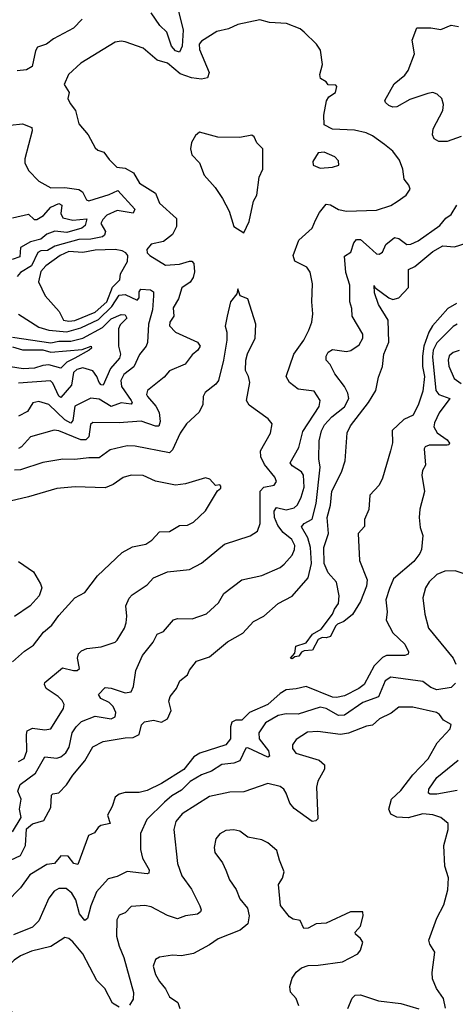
# Model space of a CAD drawing. Extents: x 1552033 to 1694788, y 811965 to 917215.
# Tile 524 of 632: x 1662760 to 1664926, y 890196 to 895087. Entities that reach past the tile are written whole.
import ezdxf

# ---------------------------------------------------------------- set-up
doc = ezdxf.new("R2010")
doc.units = 0

msp = doc.modelspace()

# ---------------------------------------------------------------- linework, layer by layer
at = {"layer": '0CON20XD'}
for points in [[(1663548.4, 895135), (1663572.8, 895035), (1663568.6, 894955), (1663555, 894925.8), (1663535, 894932.9), (1663515.4, 894955), (1663491.7, 895025), (1663457.6, 895057.6), (1663415, 895120.3)], [(1663071.4, 895088.6), (1663028.6, 895045), (1662927.9, 894992.1), (1662893.3, 894965), (1662849.4, 894950.6), (1662838.7, 894931.3), (1662822, 894855), (1662795, 894837.5), (1662747.9, 894832.1)], [(1664175.3, 895025.3), (1664155, 895040.6), (1664087.8, 895067.8), (1664002.7, 895072.7), (1663955, 895086), (1663845, 895062.5), (1663797.9, 895042.1), (1663741.1, 895028.9), (1663665, 894980.6), (1663652.5, 894965), (1663655, 894938), (1663701.8, 894825), (1663695, 894798.1), (1663665, 894791.5), (1663615, 894798.5), (1663558.1, 894818.1), (1663495, 894870.4), (1663444.2, 894885), (1663374, 894945), (1663285, 894976.9), (1663265, 894980), (1663235, 894974.3), (1663065, 894871.4), (1663002.5, 894815), (1662981.9, 894765), (1663006.7, 894725), (1662999.2, 894695), (1663010.8, 894670.8), (1663038.8, 894635), (1663055, 894570), (1663101.2, 894515), (1663135, 894450), (1663148.8, 894438.8), (1663179.4, 894429.4), (1663205, 894392.5), (1663243.8, 894355), (1663285, 894350), (1663326.3, 894326.3), (1663356, 894275), (1663435.8, 894225.7), (1663455, 894176), (1663539.7, 894099.7), (1663539.7, 894060.3), (1663519.7, 894020.3), (1663475, 893985.4), (1663415, 893972.1), (1663392.5, 893945), (1663395, 893928.8), (1663407.5, 893915), (1663485, 893867.9), (1663555, 893873.2), (1663605, 893888.1), (1663617, 893887), (1663626.1, 893876.1), (1663629.1, 893835), (1663623.2, 893806.8), (1663607.3, 893782.7), (1663567.5, 893755), (1663549.4, 893700.6), (1663522.9, 893655), (1663527.3, 893615), (1663506.7, 893585), (1663505, 893566.7), (1663535, 893534.1), (1663644.5, 893485), (1663658, 893465), (1663646.7, 893445), (1663617.7, 893422.3), (1663583.7, 893376.3), (1663505, 893342.2), (1663478.2, 893311.8), (1663395.5, 893245), (1663391.8, 893225), (1663396.1, 893215), (1663437.5, 893167.5), (1663454.8, 893135), (1663459, 893091), (1663452.6, 893067.4), (1663435, 893067.8), (1663365, 893093.2), (1663255, 893084.7), (1663125, 893086.4), (1663113.1, 893076.9), (1663103.8, 893015), (1663089.3, 893000.7), (1663065, 893000.3), (1662955, 893045.3), (1662931.9, 893048.1), (1662815, 893014.4), (1662769.7, 892965), (1662755, 892957.4)], [(1664955, 894507.3), (1664885, 894481.8), (1664845, 894481.8), (1664820.8, 894495), (1664812.5, 894515), (1664816.5, 894545), (1664863.5, 894635), (1664868.1, 894665), (1664859.2, 894695), (1664836.3, 894716.3), (1664815, 894724.4), (1664790.2, 894719.8), (1664699.4, 894690.6), (1664635, 894654.3), (1664615, 894653.1), (1664595, 894660.8), (1664578.8, 894675), (1664576, 894685), (1664622.4, 894767.6), (1664675, 894811.4), (1664691.5, 894835), (1664722.6, 894917.4), (1664711.9, 894985), (1664735, 895046.2), (1664805, 895045.7), (1664855, 895037.5), (1664905, 895060), (1664942.4, 895052.4)], [(1662725, 891053.8), (1662767.2, 891125), (1662759.5, 891165), (1662767.1, 891215), (1662751.2, 891255), (1662762.2, 891287.8), (1662839.3, 891345), (1662885, 891425.4), (1662945, 891419.5), (1662965, 891425.8), (1662990.7, 891445), (1663006.7, 891473.3), (1663020.8, 891545), (1663040.6, 891575), (1663068.5, 891601.5), (1663135, 891627.4), (1663215, 891614.2), (1663234.5, 891625), (1663238.2, 891645), (1663225.8, 891675), (1663205, 891695.3), (1663164.4, 891715), (1663152.2, 891735), (1663185, 891770), (1663215, 891766.7), (1663285, 891743.4), (1663315, 891748.9), (1663325.7, 891774.3), (1663338.2, 891855), (1663370.4, 891929.6), (1663423.5, 891995), (1663444.3, 892035), (1663475, 892048.2), (1663524.7, 892105.3), (1663545, 892112.5), (1663618.3, 892111.7), (1663688.8, 892135), (1663749.5, 892190.5), (1663775, 892237.1), (1663864.2, 892305), (1663965, 892325.5), (1664055, 892365.4), (1664075, 892381.8), (1664115, 892426.7), (1664127.4, 892455), (1664128.3, 892475), (1664113.4, 892505), (1664070.1, 892540.1), (1664043.8, 892573.8), (1664027.9, 892615), (1664025, 892646.2), (1664036.8, 892663.2), (1664085, 892652.8), (1664125, 892662.5), (1664142.3, 892677.7), (1664160.7, 892715), (1664175.2, 892765.2), (1664171.7, 892825), (1664161.5, 892841.5), (1664115, 892870.7), (1664105.4, 892885), (1664148.6, 892961.4), (1664168, 893042), (1664248.8, 893165), (1664254.4, 893195), (1664225, 893241.4), (1664145, 893251.8), (1664101.9, 893285), (1664085.6, 893315), (1664123.9, 893426.1), (1664173.1, 893495), (1664198.9, 893545), (1664213.3, 893585), (1664218.5, 893625), (1664213.6, 893685), (1664217.1, 893775), (1664205, 893832.5), (1664187.9, 893857.9), (1664127.8, 893887.8), (1664120.4, 893915), (1664149.1, 893990.9), (1664215, 894051.4), (1664231.2, 894091.2), (1664250.3, 894129.7), (1664285, 894170.8), (1664305, 894167.3), (1664345, 894143.6), (1664384.6, 894135.4), (1664535, 894140.9), (1664605, 894164.5), (1664637, 894183), (1664682, 894215), (1664701.9, 894245), (1664695.4, 894265.4), (1664672.2, 894295), (1664665.6, 894345), (1664649.2, 894389.2), (1664615, 894434.5), (1664575, 894467.2), (1664515, 894510), (1664482.5, 894525), (1664425, 894538.1), (1664315, 894543.7), (1664274.2, 894565), (1664273.1, 894613.1), (1664286, 894684), (1664297, 894703), (1664330, 894725), (1664337.5, 894755), (1664331.7, 894761.7), (1664295, 894762.5), (1664285, 894777.5), (1664256.2, 894795), (1664252.9, 894815), (1664265.8, 894865), (1664255.5, 894935), (1664235.5, 894965), (1664175.3, 895025.3)], [(1662713.1, 894563.1), (1662775, 894570), (1662821.4, 894551.4), (1662822.2, 894535), (1662786.7, 894395), (1662786.9, 894375), (1662805, 894338), (1662856.2, 894285), (1662915, 894252.2), (1662985, 894253.5), (1663055, 894243.7), (1663072.3, 894232.3), (1663092, 894192), (1663105, 894187.5), (1663205, 894218.1), (1663248.4, 894238.4), (1663333.6, 894145), (1663324.6, 894125.4), (1663245, 894139.4), (1663194.6, 894115.4), (1663174.1, 894095), (1663164.4, 894075), (1663186.5, 894035), (1663182.7, 894017.3), (1663171.5, 894008.5), (1663115, 893996.9), (1663055, 893995.1), (1662977.2, 893972.8), (1662935, 893961.9), (1662899.2, 893940.8), (1662865, 893938.1), (1662850, 893930), (1662819.7, 893865), (1662765, 893831.3), (1662748.1, 893811.9)], [(1663875, 894027.5), (1663901.2, 894085), (1663923.5, 894185), (1663938.9, 894215), (1663950.9, 894305), (1663968.8, 894345), (1663970, 894445), (1663940, 894475), (1663926.7, 894505), (1663915, 894513.3), (1663855, 894500.8), (1663745, 894502.9), (1663655, 894527.5), (1663635, 894511.2), (1663615, 894477.5), (1663610, 894445), (1663615.7, 894415.7), (1663654.4, 894375), (1663677.5, 894315), (1663733, 894253), (1663768.7, 894198.7), (1663802.5, 894135), (1663825, 894060), (1663875, 894027.5)], [(1664255, 894348.6), (1664315, 894354), (1664347.5, 894365), (1664345.9, 894385.9), (1664327.5, 894405), (1664275, 894428), (1664244.4, 894425.6), (1664217.7, 894382.3), (1664218.8, 894365), (1664255, 894348.6)], [(1662715, 890913.1), (1662764.8, 890935.2), (1662789.1, 890985), (1662795, 891067.8), (1662825, 891093), (1662880.2, 891109.8), (1662915.4, 891174.6), (1662918.6, 891235), (1662925, 891242.5), (1662955, 891247.5), (1662993.7, 891286.3), (1663025.5, 891335), (1663084.8, 891405.2), (1663124.1, 891475.9), (1663175, 891501.2), (1663285, 891520.4), (1663325, 891521.2), (1663355, 891535.7), (1663365.4, 891584.6), (1663381.3, 891598.7), (1663425, 891607.5), (1663465, 891598.1), (1663495.8, 891615), (1663514, 891655), (1663502.4, 891702.4), (1663508.9, 891725), (1663540.6, 891765), (1663557.1, 891802.9), (1663595, 891832.5), (1663604.7, 891855.3), (1663639.4, 891900.6), (1663705, 891921.5), (1663793.5, 891996.5), (1663870, 892040), (1663923.1, 892096.9), (1663975, 892123.6), (1664045, 892186.4), (1664115, 892223.5), (1664194.3, 892315), (1664210.7, 892385), (1664206.2, 892465), (1664193.6, 892513.6), (1664161.7, 892568.3), (1664174.4, 892585), (1664213.9, 892606.1), (1664234.1, 892684.1), (1664253.6, 892863.6), (1664247.1, 892905), (1664249.6, 892995), (1664260.9, 893045), (1664276.7, 893075), (1664313.1, 893115), (1664375, 893164.1), (1664396.2, 893205), (1664391.9, 893231.9), (1664376.1, 893265), (1664327.3, 893327.3), (1664304.7, 893374.7), (1664284.3, 893395), (1664284.4, 893415), (1664295, 893435.6), (1664315, 893448.2), (1664385, 893439.4), (1664406.7, 893443.3), (1664448.1, 893471.9), (1664467.1, 893505), (1664466.5, 893525), (1664413.1, 893615), (1664412.4, 893652.4), (1664402.4, 893685), (1664402.2, 893767.8), (1664381.9, 893831.9), (1664375, 893912.5), (1664407.2, 893932.8), (1664421.2, 893978.8), (1664435, 893995.8), (1664455, 893995.6), (1664497.6, 893957.6), (1664535, 893924.5), (1664548.2, 893921.8), (1664565, 893932), (1664580.2, 893969.8), (1664624.8, 894005.2), (1664645, 894000.4), (1664685, 893969.5), (1664705, 893971.1), (1664742.3, 893987.7), (1664848.6, 894065), (1664878.8, 894101.2), (1664905, 894119.5), (1664934.6, 894165)], [(1662725, 894102.7), (1662805, 894120.8), (1662832.2, 894095), (1662845, 894093.8), (1662878.4, 894115), (1662914.9, 894155.1), (1662955, 894173.2), (1662970.3, 894165), (1662964.7, 894124.7), (1662975, 894103), (1663025, 894090.3), (1663095, 894097.5), (1663085.5, 894064.5), (1663069.3, 894050.7), (1662995, 894030.6), (1662935, 894036.4), (1662895, 894021.1), (1662865, 893997.2), (1662815, 893983.9), (1662764.2, 893955.8), (1662761.1, 893908.9), (1662723.6, 893896.4)], [(1664932.2, 893677.8), (1664888.3, 893651.7), (1664813.6, 893566.4), (1664795, 893535.5), (1664770.1, 893465), (1664762.5, 893415), (1664762.4, 893365), (1664772.3, 893315), (1664765, 893241.5), (1664743.4, 893176.6), (1664717.2, 893122.8), (1664669.8, 893100.2), (1664613, 893047), (1664614.7, 892985), (1664604.6, 892945), (1664565, 892808.8), (1664547.5, 892775), (1664500.8, 892725), (1664495.9, 892654.1), (1664474.2, 892605), (1664475, 892570), (1664443.3, 892535), (1664450, 892400), (1664488.1, 892305), (1664485, 892272.5), (1664455, 892197.5), (1664415, 892132.5), (1664372.3, 892097.7), (1664340, 892085), (1664330, 892075), (1664305, 892023.8), (1664285, 892015.8), (1664265, 892018), (1664245, 892008.6), (1664215.5, 891954.5), (1664175, 891952.7), (1664161.4, 891945), (1664148.8, 891925), (1664128, 891922), (1664115, 891912.5), (1664107.5, 891915), (1664129.3, 891940.7), (1664132.9, 891975), (1664185, 891991.5), (1664216.2, 892035), (1664260.1, 892059.9), (1664316.4, 892133.6), (1664325, 892159.4), (1664345, 892187.1), (1664349.7, 892225), (1664335, 892292.5), (1664295, 892338.8), (1664273.7, 892386.3), (1664273.3, 892465), (1664296.5, 892535), (1664290, 892615), (1664305.3, 892674.7), (1664311.8, 892745), (1664360.2, 892839.8), (1664379.1, 892895), (1664388.9, 893035), (1664405, 893070), (1664493.9, 893186.1), (1664531.5, 893245), (1664545, 893312), (1664563.9, 893365), (1664570.2, 893425), (1664595.2, 893485), (1664592.6, 893595), (1664545, 893672.5), (1664525, 893730), (1664523.6, 893766.4), (1664526.2, 893756.2), (1664595, 893704.7), (1664615, 893697.8), (1664645, 893704.7), (1664693.5, 893756.5), (1664693.2, 893846.8), (1664725, 893860.2), (1664813.8, 893936.2), (1664865, 893963.1), (1664921.7, 893958.3), (1665042.9, 893997.1)], [(1663005, 893589.1), (1663035, 893592.9), (1663135, 893633.5), (1663194.5, 893685), (1663221.6, 893758.4), (1663258.6, 893795), (1663261.4, 893825), (1663296.9, 893885), (1663298.6, 893915), (1663288.9, 893928.9), (1663269.4, 893939.4), (1663234.7, 893944.7), (1663135, 893942.4), (1663075, 893931.2), (1663005, 893934.8), (1662961, 893915), (1662890.8, 893865), (1662865, 893836.7), (1662854.4, 893785), (1662886.9, 893715), (1662957.4, 893637.4), (1662977.8, 893595), (1663005, 893589.1)], [(1662754.8, 893624.8), (1662855, 893558.9), (1662905.3, 893545.3), (1662995, 893535.9), (1663065, 893555.6), (1663152, 893598), (1663217.9, 893662.1), (1663255, 893718.6), (1663285, 893721.6), (1663345, 893693.8), (1663354.5, 893705), (1663354.2, 893735), (1663362.4, 893747.6), (1663411.2, 893745), (1663425.6, 893735.6), (1663425.8, 893715), (1663421.4, 893645), (1663400.9, 893575), (1663396.2, 893483.8), (1663389.2, 893465), (1663356.9, 893423.1), (1663327.4, 893362.6), (1663278.2, 893325), (1663263.1, 893295), (1663266.8, 893265), (1663315.3, 893195), (1663320, 893185), (1663315, 893176.9), (1663265, 893184.5), (1663215, 893165.8), (1663155, 893201.3), (1663113.5, 893206.5), (1663035, 893166.8), (1663024.4, 893095.6), (1663015, 893082.9), (1662985, 893098.8), (1662905, 893175.7), (1662855, 893190.8), (1662825.7, 893184.3), (1662798.9, 893141.1), (1662755, 893118.3)], [(1662755, 891402.5), (1662782.2, 891417.8), (1662796.8, 891453.2), (1662794, 891536), (1662798.5, 891555), (1662825, 891567.7), (1662885, 891559.3), (1662915, 891564.5), (1662979.1, 891665), (1662981.1, 891685), (1662971.1, 891705), (1662951.9, 891725), (1662891.8, 891765), (1662883.1, 891785), (1662885.7, 891795), (1662972.8, 891867.2), (1663027.5, 891855), (1663046.7, 891855), (1663057.5, 891865), (1663047.5, 891915), (1663053.5, 891936.5), (1663067.9, 891952.1), (1663095, 891963.1), (1663165, 891972.2), (1663234.7, 891995.3), (1663245.3, 892004.7), (1663281.1, 892065), (1663289.4, 892090.6), (1663293.6, 892123.6), (1663288.5, 892175), (1663305, 892212.9), (1663320.2, 892229.8), (1663395, 892279.2), (1663426, 892315), (1663495, 892344.4), (1663604.5, 892355.5), (1663665, 892387.5), (1663778.8, 892481.2), (1663907.1, 892522.9), (1663943, 892547), (1663955.9, 892584.1), (1663956.6, 892745), (1663975, 892765.2), (1664025, 892775.6), (1664037.2, 892792.8), (1664029.1, 892815), (1663977.1, 892877.1), (1663958.8, 892915), (1663958.4, 892945), (1664007.6, 893032.4), (1664015, 893080), (1663995.8, 893105), (1663902, 893172), (1663888.9, 893195), (1663904.4, 893285), (1663898.9, 893315), (1663882.5, 893345), (1663884.2, 893395), (1663893.2, 893426.8), (1663931.2, 893505), (1663934, 893575), (1663895, 893700), (1663857.5, 893715), (1663845, 893750), (1663840, 893725), (1663808.8, 893685), (1663791.4, 893615), (1663782, 893565), (1663790.8, 893535), (1663790.6, 893495), (1663774.4, 893395), (1663749.5, 893295), (1663735, 893275.8), (1663682, 893235), (1663673.1, 893215), (1663670.8, 893175), (1663652.8, 893137.2), (1663589.8, 893080.2), (1663557.6, 893032.4)], [(1662725, 893510.5), (1662915, 893481.5), (1662955, 893489.8), (1663015, 893489.3), (1663075, 893505.4), (1663171.9, 893558.1), (1663215, 893600.6), (1663265, 893621.9), (1663285, 893620.4), (1663293.2, 893605), (1663259.4, 893570.6), (1663251, 893551), (1663252.2, 893465), (1663261.2, 893425), (1663257.6, 893405), (1663211.5, 893355), (1663175, 893271.4), (1663165, 893272.9), (1663155.8, 893285), (1663144.9, 893315), (1663125, 893343.2), (1663075, 893357.5), (1663045, 893348.6), (1663028.4, 893335), (1663018.3, 893271.7), (1662965, 893210.8), (1662955, 893216.1), (1662925, 893282.1), (1662913, 893293), (1662755, 893280.9)], [(1664935, 893574.7), (1664915, 893562.2), (1664835, 893481.2), (1664816.9, 893445), (1664812.9, 893412.9), (1664830, 893245), (1664844.9, 893224.9), (1664899.4, 893205), (1664845.5, 893134.5), (1664822.9, 893085), (1664820, 893065), (1664835.6, 893035), (1664885, 893000.8), (1664896.9, 892983.1), (1664894.5, 892975.5), (1664886, 892974), (1664796.5, 892973.5), (1664777.1, 892965), (1664770.8, 892955), (1664778.8, 892875), (1664762.9, 892847.1), (1664760, 892825), (1664773.4, 892743.4), (1664750.4, 892655), (1664747.1, 892615), (1664750.9, 892565), (1664764.4, 892525), (1664757.5, 892455), (1664750, 892435), (1664720.8, 892395), (1664619.6, 892310.4), (1664598.3, 892261.8), (1664580.6, 892205), (1664586.9, 892145), (1664583.1, 892105), (1664615, 892041.2), (1664675.7, 891985), (1664693.6, 891946.4), (1664691.2, 891935), (1664675, 891928.1), (1664585, 891928.6), (1664565, 891919.7), (1664522.4, 891877.6), (1664473.4, 891785), (1664446.9, 891765), (1664375, 891728.8), (1664335, 891719.5), (1664315, 891722.3), (1664185, 891774.2), (1664135, 891762.5), (1664085, 891758.9), (1664055, 891739.7), (1663994.8, 891685.2), (1663902.7, 891645), (1663865, 891606.9), (1663835, 891608.1), (1663815, 891597.9), (1663807.9, 891575), (1663808.2, 891515), (1663785, 891485.8), (1663655.6, 891444.4), (1663625.7, 891425), (1663577.3, 891362.7), (1663465, 891292.7), (1663395, 891258.1), (1663355, 891248.2), (1663285, 891248.9), (1663255, 891239.4), (1663235.4, 891225), (1663220.8, 891179.2), (1663196.8, 891135), (1663210, 891095), (1663164.7, 891085.3), (1663150, 891075), (1663132.5, 891047.5), (1663102.5, 891035), (1663049.3, 890890.7), (1663030, 890895), (1663001.4, 890931.4), (1662965, 890933.3), (1662934.2, 890895.8), (1662895, 890890.8), (1662810.8, 890839.2), (1662765, 890774.2), (1662695, 890703.5)], [(1662725, 893461.1), (1662775, 893446.4), (1662875, 893446.6), (1662915, 893435.8), (1663070.7, 893449.3), (1663115.8, 893465.8), (1663117.1, 893455), (1663105.6, 893445), (1663034.6, 893405.4), (1662994.2, 893385.8), (1662965, 893355.9), (1662905, 893371.8), (1662875, 893369.8), (1662835, 893356.5), (1662778, 893352), (1662715, 893362)], [(1664945, 893443.1), (1664915, 893433.8), (1664895, 893417.1), (1664890.7, 893395), (1664894.6, 893365.4), (1664920, 893305), (1664955, 893280)], [(1663557.6, 893032.4), (1663520.1, 892949.9), (1663504.7, 892935.3), (1663335, 892968.2), (1663295, 892970.6), (1663209.9, 892950.1), (1663155, 892910.9), (1663105, 892911.3), (1663035, 892902.1), (1662975, 892904.6), (1662875, 892887.3), (1662765, 892850.6), (1662735, 892849.7)], [(1662725, 891898), (1662785, 891950.8), (1662829.8, 891980.2), (1662879.2, 892045), (1662920.5, 892079.5), (1662955, 892128), (1663034, 892215), (1663085, 892242), (1663148.1, 892325), (1663270.1, 892439.9), (1663320.7, 892469.3), (1663388.3, 892481.7), (1663418, 892502), (1663455, 892542.5), (1663505.3, 892544.7), (1663555, 892574.5), (1663595, 892575.9), (1663625, 892591.5), (1663685, 892647.5), (1663743.9, 892746.1), (1663760.7, 892759.3), (1663760.7, 892770.7), (1663755, 892776), (1663733.9, 892773.9), (1663706.7, 892805), (1663685, 892810.8), (1663585, 892781.9), (1663535, 892774.3), (1663435, 892794.4), (1663375, 892822.7), (1663315, 892824.5), (1663275, 892812.5), (1663225, 892778.5), (1663185, 892760.8), (1663036.6, 892766.6), (1662945, 892758.9), (1662805, 892716.2), (1662713.8, 892696.2)], [(1662755, 892396.2), (1662828.6, 892345), (1662864.3, 892285), (1662870, 892265), (1662856.9, 892225), (1662812.7, 892175), (1662735, 892121.8)], [(1664995, 892325.4), (1664925, 892349.6), (1664875, 892348.5), (1664835, 892331.1), (1664796.7, 892295), (1664778.9, 892265), (1664765.6, 892215), (1664774.5, 892134.5), (1664792.5, 892065), (1664915, 891915.6), (1664929.6, 891885)], [(1664928, 891792), (1664905, 891769.1), (1664835, 891758.2), (1664805, 891770.3), (1664765, 891799.8), (1664605, 891821.2), (1664576.9, 891803.1), (1664545, 891723.5), (1664466.2, 891695), (1664375, 891632.3), (1664345, 891631.6), (1664285, 891665.5), (1664255, 891671.7), (1664145, 891637.7), (1664085, 891639.7), (1664045, 891631.3), (1663982.5, 891595), (1663948.7, 891545), (1663951.6, 891515), (1663996.8, 891455), (1664001.9, 891428.1), (1663995, 891424.5), (1663895, 891469.5), (1663885, 891469.2), (1663854.6, 891405.4), (1663825, 891393.6), (1663765, 891388.2), (1663715, 891354.4), (1663665, 891336.2), (1663607.8, 891302.2), (1663565, 891259.2), (1663517.6, 891232.4), (1663479.8, 891200.2), (1663393.5, 891115), (1663360.8, 891045), (1663361.1, 890965), (1663371.5, 890921.5), (1663404.7, 890865), (1663402.6, 890847.4), (1663395, 890843.8), (1663295, 890856.5), (1663245, 890831.5), (1663199.8, 890820.2), (1663141.8, 890755), (1663114, 890685), (1663097.8, 890622.3), (1663085, 890613.3), (1663058.5, 890645), (1663038.9, 890715), (1663019, 890749), (1662991.3, 890771.3), (1662955, 890770.9), (1662931.8, 890758.2), (1662905, 890722.9), (1662855, 890610.6), (1662825, 890578.9), (1662729.3, 890540.7)], [(1664878, 890178), (1664867.1, 890225), (1664832.5, 890275), (1664813.5, 890323.5), (1664811.9, 890355), (1664823.8, 890455), (1664799.2, 890495), (1664794.2, 890515), (1664834.4, 890625), (1664869.7, 890690.3), (1664889.1, 890765), (1664892.3, 890825), (1664875, 890882.5), (1664870, 890985), (1664890.8, 891065), (1664890, 891095), (1664853.8, 891125), (1664815, 891137.9), (1664765, 891141.8), (1664692.3, 891122.3), (1664635, 891126.4), (1664605, 891140), (1664595.4, 891165), (1664608.5, 891215), (1664655, 891257.9), (1664714.3, 891335.7), (1664791.8, 891415), (1664835.6, 891495), (1664900, 891565), (1664906.1, 891586.1), (1664868, 891608), (1664847.5, 891635), (1664832, 891645), (1664715, 891672.9), (1664645, 891672.2), (1664606.8, 891643.2), (1664550, 891615), (1664515, 891583.3), (1664485, 891578), (1664395, 891542.5), (1664355, 891536.7), (1664242, 891552), (1664191.7, 891548.3), (1664135, 891511.9), (1664116.7, 891485), (1664116.4, 891466.4), (1664134.1, 891444.1), (1664248.9, 891408.9), (1664275.7, 891385), (1664275.6, 891365), (1664243.6, 891305), (1664236.4, 891275), (1664242.7, 891117.3), (1664232.7, 891107.3), (1664215, 891104.3), (1664125, 891168.5), (1664103.5, 891195), (1664085.8, 891245), (1664074.3, 891264.3), (1664055, 891278), (1663995, 891293.3), (1663875, 891251.5), (1663805, 891250.4), (1663705, 891229.3), (1663567.8, 891142.2), (1663537.5, 891105), (1663527.7, 891065), (1663545.4, 890895), (1663567.1, 890835), (1663615, 890767.5), (1663655.6, 890685), (1663662.9, 890665), (1663660, 890655), (1663645, 890643.6), (1663585, 890636.1), (1663545, 890621.1), (1663495, 890637.9), (1663415, 890680.4), (1663382.6, 890687.4), (1663315, 890682.7), (1663285, 890650), (1663255, 890638.6), (1663244, 890616), (1663241.8, 890535), (1663255.6, 890484.4), (1663278.4, 890428.4), (1663326.6, 890255), (1663325, 890221.2), (1663307.2, 890192.8)], [(1664935, 891258.4), (1664835, 891239.5), (1664800.9, 891240.9), (1664792.5, 891245), (1664794.6, 891265), (1664835, 891322.5), (1664941.3, 891408.7)], [(1664149.1, 890189.1), (1664135.8, 890225), (1664107.3, 890257.3), (1664102.9, 890285), (1664115, 890326.2), (1664135, 890356), (1664162.1, 890377.9), (1664195, 890389.2), (1664245, 890390), (1664365, 890407.8), (1664442.1, 890447.9), (1664454.2, 890465), (1664466.2, 890505), (1664455, 890523.8), (1664430, 890545), (1664428.1, 890555), (1664455.7, 890585), (1664468.8, 890635), (1664466.4, 890656.4), (1664405, 890656.2), (1664285, 890600), (1664235, 890596.7), (1664195, 890574.2), (1664172.5, 890572.5), (1664155, 890613.3), (1664119.5, 890619.5), (1664101.2, 890631.2), (1664057.9, 890687.9), (1664048, 890792), (1664066.8, 890823.2), (1664075.7, 890855), (1664051.7, 890911.7), (1664039.7, 890959.7), (1663995, 890998), (1663965, 891012.5), (1663895, 891026), (1663855, 891056.9), (1663825, 891063.1), (1663785, 891059.2), (1663755, 891043.8), (1663735, 891017.5), (1663728, 890975), (1663731.2, 890951.2), (1663768.7, 890898.7), (1663785, 890863.3), (1663803.3, 890815), (1663836.4, 890766.4), (1663855, 890720), (1663893.2, 890673.2), (1663902.2, 890635), (1663894.5, 890595.5), (1663856.2, 890565), (1663747.6, 890522.4), (1663705, 890491.1), (1663625, 890449.4), (1663565, 890437.8), (1663520.3, 890439.7), (1663455, 890430.6), (1663435, 890418.8), (1663424.3, 890385), (1663435.6, 890345), (1663455, 890310), (1663485, 890274), (1663505, 890233.8), (1663546.9, 890205), (1663556.7, 890175)], [(1663255, 890181.5), (1663221.6, 890201.6), (1663184.6, 890275), (1663143.8, 890315), (1663075, 890446.9), (1663025, 890507.5), (1663005, 890523.3), (1662985, 890528.6), (1662915, 890483.8), (1662819.6, 890460.4), (1662765, 890436.8), (1662733.5, 890415), (1662705.4, 890385), (1662650.9, 890305), (1662643, 890267), (1662643.9, 890235), (1662655, 890204.4), (1662727.1, 890155)], [(1664391.8, 890175), (1664413.6, 890226.4), (1664428.9, 890241.1), (1664455, 890243.5), (1664543.8, 890213.8), (1664655, 890200.9), (1664745, 890174.7)]]:
    msp.add_lwpolyline(points, dxfattribs=at)

doc.saveas('drawing.dxf')
